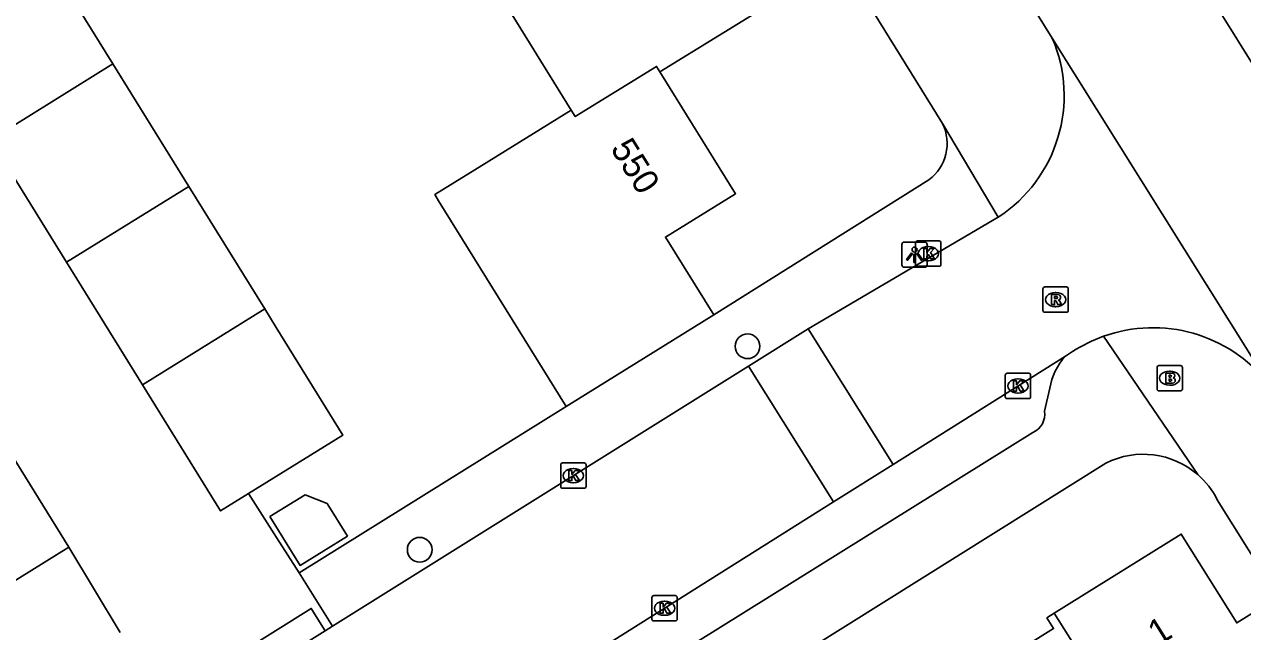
# Model space of a CAD drawing. Extents: x 157767 to 159171, y 387842 to 389425.
# Drawn here: x 158542.45 to 158590.59, y 388200.37 to 388224.38 of the extents above; entities that cross this region are included whole.
import ezdxf

# ---------------------------------------------------------------- set-up
doc = ezdxf.new("R2010")
doc.units = 0
for name, color, linetype in [('IMGEO_Boom', 7, 'Continuous'), ('IMGEO_Brandkraan', 7, 'Continuous'), ('IMGEO_Kolk', 7, 'Continuous'), ('IMGEO_Lichtpunt', 7, 'Continuous'), ('IMGEO_Muur', 7, 'Continuous'), ('IMGEO_Pand', 7, 'Continuous'), ('IMGEO_Pand_nummerreeks', 7, 'Continuous'), ('IMGEO_Rijbaan_lokaal_gesloten', 7, 'Continuous'), ('IMGEO_Rijbaan_lokaal_open', 7, 'Continuous'), ('IMGEO_Rioolput', 7, 'Continuous'), ('IMGEO_Voetpad_open', 7, 'Continuous')]:
    doc.layers.add(name, color=color, linetype=linetype)

msp = doc.modelspace()

# ---------------------------------------------------------------- linework, layer by layer
at = {"layer": 'IMGEO_Boom'}
for centre in [(158571.026, 388211.65), (158558.072, 388203.603)]:
    msp.add_circle(centre, 0.489, dxfattribs=at)
at = {"layer": 'IMGEO_Brandkraan'}
for p, q in [((158587.21, 388209.962), (158587.21, 388210.814)), ((158587.285, 388210.888), (158588.137, 388210.888)), ((158587.698, 388210.668), (158587.723, 388210.668)), ((158588.211, 388210.814), (158588.211, 388209.962)), ((158587.721, 388210.108), (158587.696, 388210.108)), ((158588.137, 388209.888), (158587.285, 388209.888))]:
    msp.add_line(p, q, dxfattribs=at)
for points in [[(158587.21, 388209.962), (158587.21, 388210.814)], [(158587.285, 388210.888), (158588.137, 388210.888)], [(158587.558, 388210.588), (158587.558, 388210.188), (158587.771, 388210.188)], [(158587.789, 388210.588), (158587.558, 388210.588)], [(158587.737, 388210.507), (158587.683, 388210.507), (158587.683, 388210.431)], [(158587.683, 388210.431), (158587.736, 388210.431)], [(158588.211, 388210.814), (158588.211, 388209.962)], [(158587.745, 388210.355), (158587.683, 388210.355), (158587.683, 388210.274)], [(158587.683, 388210.274), (158587.745, 388210.274)], [(158588.137, 388209.888), (158587.285, 388209.888)]]:
    msp.add_lwpolyline(points, dxfattribs=at)
for centre, radius, start, end in [((158587.287, 388210.812), 0.0765, 91.552, 178.448), ((158587.287, 388210.812), 0.0765, 91.552, 178.448), ((158587.738, 388210.469), 0.0379, 267.8285, 90.9355), ((158587.793, 388210.443), 0.145, 59.4692, 91.5367), ((158587.818, 388210.49), 0.0922, 285.5137, 58.1501), ((158588.135, 388210.812), 0.0765, 1.552, 88.448), ((158588.135, 388210.812), 0.0765, 1.552, 88.448), ((158587.287, 388209.964), 0.0765, 181.552, 268.448), ((158587.287, 388209.964), 0.0765, 181.552, 268.448), ((158587.746, 388210.314), 0.0404, 269.8759, 90.5077), ((158587.777, 388210.439), 0.251, 268.6676, 293.5347), ((158587.823, 388210.298), 0.105, 301.3115, 78.989), ((158588.135, 388209.964), 0.0765, 271.552, 358.448), ((158588.135, 388209.964), 0.0765, 271.552, 358.448)]:
    msp.add_arc(centre, radius, start, end, dxfattribs=at)
for centre, major_axis, ratio, start_param, end_param in [((158587.697, 388210.388), (-0.387, 0.002), 0.722429, 4.712389, 7.853982), ((158587.722, 388210.388), (-0.39, 0.002), 0.717154, 1.570796, 4.712389)]:
    msp.add_ellipse(centre, major_axis=major_axis, ratio=ratio, start_param=start_param, end_param=end_param, dxfattribs=at)
at = {"layer": 'IMGEO_Kolk'}
for p, q in [((158577.669, 388214.887), (158577.669, 388215.739)), ((158577.744, 388215.813), (158578.596, 388215.813)), ((158578.67, 388215.739), (158578.67, 388214.887)), ((158578.157, 388215.593), (158578.182, 388215.593)), ((158578.596, 388214.813), (158577.744, 388214.813)), ((158578.18, 388215.033), (158578.155, 388215.033)), ((158581.212, 388209.655), (158581.212, 388210.507)), ((158581.287, 388210.581), (158582.139, 388210.581)), ((158582.213, 388210.507), (158582.213, 388209.655)), ((158581.7, 388210.361), (158581.725, 388210.361)), ((158582.139, 388209.581), (158581.287, 388209.581)), ((158581.723, 388209.801), (158581.698, 388209.801)), ((158563.642, 388206.11), (158563.642, 388206.962)), ((158563.717, 388207.036), (158564.569, 388207.036)), ((158564.13, 388206.816), (158564.155, 388206.816)), ((158564.643, 388206.962), (158564.643, 388206.11)), ((158564.153, 388206.256), (158564.128, 388206.256)), ((158564.569, 388206.036), (158563.717, 388206.036)), ((158567.321, 388201.791), (158568.173, 388201.791)), ((158567.246, 388200.865), (158567.246, 388201.717)), ((158567.734, 388201.571), (158567.759, 388201.571)), ((158568.247, 388201.717), (158568.247, 388200.865)), ((158568.173, 388200.791), (158567.321, 388200.791)), ((158567.757, 388201.011), (158567.732, 388201.011))]:
    msp.add_line(p, q, dxfattribs=at)
for points in [[(158577.669, 388214.887), (158577.669, 388215.739)], [(158577.744, 388215.813), (158578.596, 388215.813)], [(158578.67, 388215.739), (158578.67, 388214.887)], [(158577.99, 388215.513), (158578.113, 388215.513), (158578.113, 388215.362), (158578.243, 388215.513), (158578.407, 388215.513), (158578.261, 388215.362), (158578.414, 388215.113), (158578.262, 388215.113), (158578.177, 388215.277), (158578.113, 388215.21), (158578.113, 388215.113), (158577.99, 388215.113), (158577.99, 388215.513)], [(158578.596, 388214.813), (158577.744, 388214.813)], [(158581.212, 388209.655), (158581.212, 388210.507)], [(158581.287, 388210.581), (158582.139, 388210.581)], [(158582.213, 388210.507), (158582.213, 388209.655)], [(158581.533, 388210.281), (158581.656, 388210.281), (158581.656, 388210.13), (158581.786, 388210.281), (158581.95, 388210.281), (158581.804, 388210.13), (158581.957, 388209.881), (158581.805, 388209.881), (158581.72, 388210.045), (158581.656, 388209.978), (158581.656, 388209.881), (158581.533, 388209.881), (158581.533, 388210.281)], [(158582.139, 388209.581), (158581.287, 388209.581)], [(158563.642, 388206.11), (158563.642, 388206.962)], [(158563.717, 388207.036), (158564.569, 388207.036)], [(158563.963, 388206.736), (158564.086, 388206.736), (158564.086, 388206.585), (158564.216, 388206.736), (158564.38, 388206.736), (158564.234, 388206.585), (158564.387, 388206.336), (158564.235, 388206.336), (158564.15, 388206.5), (158564.086, 388206.433), (158564.086, 388206.336), (158563.963, 388206.336), (158563.963, 388206.736)], [(158564.643, 388206.962), (158564.643, 388206.11)], [(158564.569, 388206.036), (158563.717, 388206.036)], [(158567.321, 388201.791), (158568.173, 388201.791)], [(158567.246, 388200.865), (158567.246, 388201.717)], [(158567.567, 388201.491), (158567.69, 388201.491), (158567.69, 388201.34), (158567.82, 388201.491), (158567.984, 388201.491), (158567.838, 388201.34), (158567.991, 388201.091), (158567.839, 388201.091), (158567.754, 388201.255), (158567.69, 388201.188), (158567.69, 388201.091), (158567.567, 388201.091), (158567.567, 388201.491)], [(158568.247, 388201.717), (158568.247, 388200.865)], [(158568.173, 388200.791), (158567.321, 388200.791)]]:
    msp.add_lwpolyline(points, dxfattribs=at)
for centre, start, end in [((158577.746, 388215.737), 91.552, 178.448), ((158577.746, 388215.737), 91.552, 178.448), ((158578.594, 388215.737), 1.552, 88.448), ((158578.594, 388215.737), 1.552, 88.448), ((158577.746, 388214.889), 181.552, 268.448), ((158577.746, 388214.889), 181.552, 268.448), ((158578.594, 388214.889), 271.552, 358.448), ((158578.594, 388214.889), 271.552, 358.448), ((158581.289, 388210.505), 91.552, 178.448), ((158581.289, 388210.505), 91.552, 178.448), ((158582.137, 388210.505), 1.552, 88.448), ((158582.137, 388210.505), 1.552, 88.448), ((158581.289, 388209.657), 181.552, 268.448), ((158581.289, 388209.657), 181.552, 268.448), ((158582.137, 388209.657), 271.552, 358.448), ((158582.137, 388209.657), 271.552, 358.448), ((158563.719, 388206.96), 91.552, 178.448), ((158563.719, 388206.96), 91.552, 178.448), ((158564.567, 388206.96), 1.552, 88.448), ((158564.567, 388206.96), 1.552, 88.448), ((158563.719, 388206.112), 181.552, 268.448), ((158563.719, 388206.112), 181.552, 268.448), ((158564.567, 388206.112), 271.552, 358.448), ((158564.567, 388206.112), 271.552, 358.448), ((158567.323, 388201.715), 91.552, 178.448), ((158567.323, 388201.715), 91.552, 178.448), ((158568.171, 388201.715), 1.552, 88.448), ((158568.171, 388201.715), 1.552, 88.448), ((158567.323, 388200.867), 181.552, 268.448), ((158567.323, 388200.867), 181.552, 268.448), ((158568.171, 388200.867), 271.552, 358.448), ((158568.171, 388200.867), 271.552, 358.448)]:
    msp.add_arc(centre, 0.0765, start, end, dxfattribs=at)
for centre, major_axis, ratio, start_param, end_param in [((158578.156, 388215.313), (-0.387, 0.002), 0.722429, 4.712389, 7.853982), ((158578.181, 388215.313), (-0.39, 0.002), 0.717154, 1.570796, 4.712389), ((158581.699, 388210.081), (-0.387, 0.002), 0.722429, 4.712389, 7.853982), ((158581.724, 388210.081), (-0.39, 0.002), 0.717154, 1.570796, 4.712389), ((158564.129, 388206.536), (-0.387, 0.002), 0.722429, 4.712389, 7.853982), ((158564.154, 388206.536), (-0.39, 0.002), 0.717154, 1.570796, 4.712389), ((158567.733, 388201.291), (-0.387, 0.002), 0.722429, 4.712389, 7.853982), ((158567.758, 388201.291), (-0.39, 0.002), 0.717154, 1.570796, 4.712389)]:
    msp.add_ellipse(centre, major_axis=major_axis, ratio=ratio, start_param=start_param, end_param=end_param, dxfattribs=at)
at = {"layer": 'IMGEO_Lichtpunt'}
for p, q in [((158578.028, 388215.77), (158577.22, 388215.77)), ((158578.028, 388215.77), (158577.22, 388215.77)), ((158577.126, 388215.675), (158577.126, 388214.868)), ((158577.126, 388215.675), (158577.126, 388214.868)), ((158578.122, 388214.868), (158578.122, 388215.675)), ((158578.122, 388214.868), (158578.122, 388215.675)), ((158577.22, 388214.774), (158578.028, 388214.774)), ((158577.22, 388214.774), (158578.028, 388214.774))]:
    msp.add_line(p, q, dxfattribs=at)
for points in [[(158577.5, 388215.339), (158577.539, 388215.311), (158577.351, 388215.049), (158577.313, 388215.076), (158577.5, 388215.339)], [(158577.602, 388215.291), (158577.649, 388215.291), (158577.649, 388214.969), (158577.602, 388214.969), (158577.602, 388215.291)], [(158577.712, 388215.311), (158577.75, 388215.338), (158577.937, 388215.076), (158577.898, 388215.048), (158577.712, 388215.311)]]:
    msp.add_lwpolyline(points, dxfattribs=at)
msp.add_circle((158577.625, 388215.473), 0.0994, dxfattribs=at)
for centre, start, end in [((158577.22, 388215.675), 90, 180), ((158577.22, 388215.675), 90, 180), ((158578.028, 388215.675), 0, 90), ((158578.028, 388215.675), 0, 90), ((158577.22, 388214.868), 180, 270), ((158577.22, 388214.868), 180, 270), ((158578.028, 388214.868), 270, 0), ((158578.028, 388214.868), 270, 360)]:
    msp.add_arc(centre, 0.0946, start, end, dxfattribs=at)
at = {"layer": 'IMGEO_Muur'}
for points in [[(158552.418, 388204.082), (158553.311, 388202.687), (158563.857, 388209.275)], [(158551.302, 388205.823), (158552.418, 388204.082)]]:
    msp.add_lwpolyline(points, dxfattribs=at)
at = {"layer": 'IMGEO_Pand'}
for points in [[(158568.196, 388229.913), (158569.392, 388227.988), (158570.318, 388228.564), (158570.457, 388228.34), (158572.144, 388225.624), (158572.27, 388225.421), (158567.565, 388222.507)], [(158542.941, 388227.664), (158545.941, 388222.82)], [(158564.061, 388220.986), (158561.207, 388225.594)], [(158541.108, 388219.815), (158545.941, 388222.82)], [(158545.941, 388222.82), (158548.946, 388217.97)], [(158564.061, 388220.986), (158564.216, 388220.735), (158567.433, 388222.719), (158567.565, 388222.507)], [(158567.565, 388222.507), (158570.554, 388217.682), (158567.782, 388215.966), (158569.689, 388212.888)], [(158563.857, 388209.275), (158558.819, 388217.407), (158558.671, 388217.647), (158560.246, 388218.623), (158564.061, 388220.986)], [(158544.11, 388214.97), (158541.108, 388219.815)], [(158548.946, 388217.97), (158544.11, 388214.97)], [(158548.946, 388217.97), (158551.947, 388213.126)], [(158547.114, 388210.12), (158544.11, 388214.97)], [(158547.114, 388210.12), (158551.947, 388213.126)], [(158551.947, 388213.126), (158552.404, 388212.388), (158555.037, 388208.137), (158551.302, 388205.823)], [(158563.857, 388209.275), (158569.689, 388212.888)], [(158539.565, 388211.183), (158544.201, 388203.7)], [(158551.302, 388205.823), (158550.199, 388205.14), (158547.114, 388210.12)], [(158552.144, 388204.918), (158553.342, 388202.984), (158555.213, 388204.143), (158554.414, 388205.433), (158553.539, 388205.782), (158552.144, 388204.918)], [(158583.146, 388201.09), (158588.168, 388204.222), (158590.359, 388200.709), (158591.997, 388201.731)], [(158544.201, 388203.7), (158539.217, 388200.612)], [(158578.581, 388197.656), (158583.121, 388200.488), (158582.858, 388200.91), (158583.146, 388201.09)], [(158587.824, 388193.682), (158583.146, 388201.09)]]:
    msp.add_lwpolyline(points, dxfattribs=at)
at = {"layer": 'IMGEO_Rijbaan_lokaal_gesloten'}
for points in [[(158596.27, 388214.348), (158588.442, 388226.901)], [(158582.462, 388224.809), (158583.071, 388223.836)], [(158583.071, 388223.836), (158590.939, 388211.246)]]:
    msp.add_lwpolyline(points, dxfattribs=at)
at = {"layer": 'IMGEO_Rijbaan_lokaal_open'}
for points in [[(158580.934, 388216.749), (158573.427, 388212.344)], [(158573.427, 388212.344), (158571.062, 388210.864)], [(158573.427, 388212.344), (158576.785, 388206.98)], [(158583.866, 388211.437), (158583.586, 388211.261)], [(158576.785, 388206.98), (158583.586, 388211.261)], [(158571.062, 388210.864), (158554.629, 388200.581)], [(158574.424, 388205.494), (158571.062, 388210.864)], [(158576.785, 388206.98), (158574.424, 388205.494)], [(158551.302, 388205.823), (158552.418, 388204.082), (158553.311, 388202.687)], [(158554.555, 388193.003), (158559.548, 388196.131), (158574.424, 388205.494)], [(158546.229, 388200.332), (158544.201, 388203.7)], [(158554.629, 388200.581), (158553.311, 388202.687)], [(158550.005, 388197.688), (158549.453, 388198.57), (158553.786, 388201.281), (158554.338, 388200.399)], [(158554.338, 388200.399), (158550.005, 388197.688)], [(158554.629, 388200.581), (158554.338, 388200.399)]]:
    msp.add_lwpolyline(points, dxfattribs=at)
for centre, radius, start, end in [((158577.777, 388221.567), 5.76, 303.2389, 23.201), ((158587.047, 388206.553), 5.83, 38.87, 109.5542), ((158587.039, 388206.575), 5.806, 109.5533, 123.1287)]:
    msp.add_arc(centre, radius, start, end, dxfattribs=at)
at = {"layer": 'IMGEO_Rioolput'}
for p, q in [((158582.701, 388213.07), (158582.701, 388213.922)), ((158582.776, 388213.996), (158583.628, 388213.996)), ((158583.702, 388213.922), (158583.702, 388213.07)), ((158583.189, 388213.776), (158583.214, 388213.776)), ((158583.628, 388212.996), (158582.776, 388212.996)), ((158583.212, 388213.216), (158583.187, 388213.216))]:
    msp.add_line(p, q, dxfattribs=at)
for points in [[(158582.701, 388213.07), (158582.701, 388213.922)], [(158582.776, 388213.996), (158583.628, 388213.996)], [(158583.702, 388213.922), (158583.702, 388213.07)], [(158583.29, 388213.694), (158583.038, 388213.696), (158583.038, 388213.296)], [(158583.038, 388213.296), (158583.162, 388213.296), (158583.162, 388213.458), (158583.173, 388213.458)], [(158583.216, 388213.615), (158583.162, 388213.615), (158583.162, 388213.534)], [(158583.162, 388213.534), (158583.214, 388213.534)], [(158583.22, 388213.429), (158583.291, 388213.296), (158583.431, 388213.296), (158583.366, 388213.422)], [(158583.628, 388212.996), (158582.776, 388212.996)]]:
    msp.add_lwpolyline(points, dxfattribs=at)
for centre, radius, start, end in [((158582.778, 388213.92), 0.0765, 91.552, 178.448), ((158582.778, 388213.92), 0.0765, 91.552, 178.448), ((158583.626, 388213.92), 0.0765, 1.552, 88.448), ((158583.626, 388213.92), 0.0765, 1.552, 88.448), ((158583.172, 388213.405), 0.0533, 26.0293, 88.6989), ((158583.198, 388213.723), 0.19, 274.7715, 282.9687), ((158583.222, 388213.519), 0.0964, 77.0061, 93.1865), ((158583.236, 388213.576), 0.0378, 276.6634, 79.6772), ((158583.289, 388213.584), 0.109, 350.3612, 89.416), ((158583.287, 388213.584), 0.112, 277.5842, 350.9817), ((158583.271, 388213.369), 0.108, 29.5134, 73.7905), ((158582.778, 388213.072), 0.0765, 181.552, 268.448), ((158582.778, 388213.072), 0.0765, 181.552, 268.448), ((158583.626, 388213.072), 0.0765, 271.552, 358.448), ((158583.626, 388213.072), 0.0765, 271.552, 358.448)]:
    msp.add_arc(centre, radius, start, end, dxfattribs=at)
for centre, major_axis, ratio, start_param, end_param in [((158583.188, 388213.496), (-0.387, 0.002), 0.722429, 4.712389, 7.853982), ((158583.213, 388213.496), (-0.39, 0.002), 0.717154, 1.570796, 4.712389)]:
    msp.add_ellipse(centre, major_axis=major_axis, ratio=ratio, start_param=start_param, end_param=end_param, dxfattribs=at)
at = {"layer": 'IMGEO_Voetpad_open'}
for points in [[(158578.731, 388220.462), (158560.433, 388250), (158555.974, 388257.198)], [(158578.731, 388220.462), (158580.934, 388216.749)], [(158569.689, 388212.888), (158578.194, 388218.231)], [(158588.819, 388206.574), (158585.096, 388212.046)], [(158582.975, 388209.991), (158582.765, 388209.088)], [(158553.311, 388202.687), (158563.857, 388209.275)], [(158582.301, 388208.235), (158557.621, 388192.85)], [(158555.939, 388188.707), (158585.19, 388207.029)], [(158591.997, 388201.731), (158589.589, 388205.583)]]:
    msp.add_lwpolyline(points, dxfattribs=at)
for centre, radius, start, end in [((158577.113, 388219.671), 1.8, 306.8788, 26.054), ((158585.39, 388209.611), 2.445, 137.554, 171.0614), ((158581.968, 388208.969), 0.806, 294.4132, 8.4977), ((158586.666, 388204.106), 3.275, 48.9103, 116.7969), ((158586.676, 388204.114), 3.263, 26.7581, 48.9358)]:
    msp.add_arc(centre, radius, start, end, dxfattribs=at)

# ---------------------------------------------------------------- texts
at = {"layer": 'IMGEO_Pand_nummerreeks'}
for s, rotation, p in [('550', 301.7818, (158565.587, 388219.472)), ('1', 31.953, (158587.256, 388199.787))]:
    msp.add_text(s, height=1, rotation=rotation, dxfattribs=at).set_placement(p)

doc.saveas('drawing.dxf')
